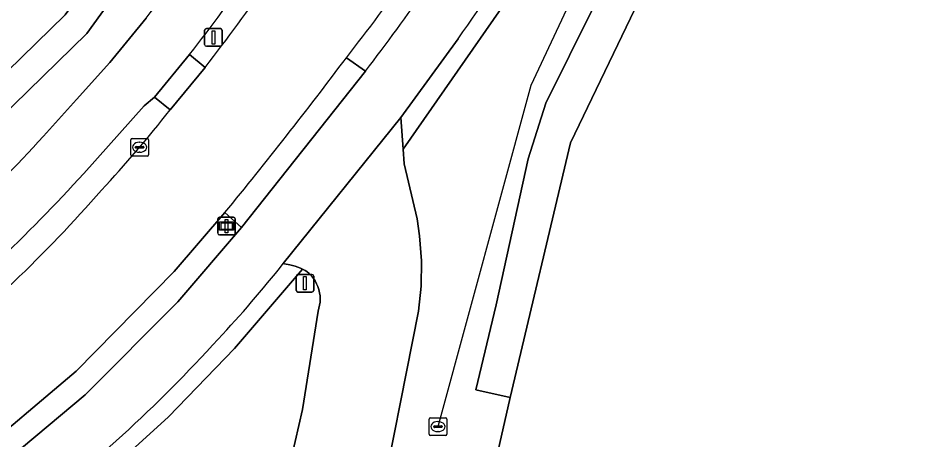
# Model space of a CAD drawing. Extents: x 162722 to 165104, y 384719 to 386284.
# Drawn here: x 164667.8 to 164718.5, y 385213.9 to 385237.6 of the extents above; entities that cross this region are included whole.
import ezdxf

# ---------------------------------------------------------------- set-up
doc = ezdxf.new("R2010")
doc.units = 0
for name, color, linetype in [('IMGEO_Bouwland', 7, 'Continuous'), ('IMGEO_Duiker', 7, 'Continuous'), ('IMGEO_Fietspad_gesloten', 7, 'Continuous'), ('IMGEO_Grasland_overig', 7, 'Continuous'), ('IMGEO_Groenvoorziening', 7, 'Continuous'), ('IMGEO_Haag', 7, 'Continuous'), ('IMGEO_Kolk', 7, 'Continuous'), ('IMGEO_Lichtmast', 7, 'Continuous'), ('IMGEO_Rijbaan_lokaal_gesloten', 7, 'Continuous'), ('IMGEO_Rioolput', 7, 'Continuous'), ('IMGEO_Verkeersbord', 7, 'Continuous'), ('IMGEO_Verkeersbordpaal', 7, 'Continuous'), ('IMGEO_Voetpad_open', 7, 'Continuous'), ('IMGEO_Waterloop', 7, 'Continuous')]:
    doc.layers.add(name, color=color, linetype=linetype)

msp = doc.modelspace()

# ---------------------------------------------------------------- linework, layer by layer
at = {"layer": 'IMGEO_Bouwland'}
msp.add_lwpolyline([(164493.502, 385273.783), (164500, 385270.094), (164506.471, 385265.959), (164534.731, 385250), (164549.889, 385241.44), (164583.345, 385222.034), (164616.981, 385202.931), (164617.689, 385202.496), (164619.486, 385201.483), (164620.33, 385201.401), (164622.065, 385202.018), (164626.942, 385204.607), (164631.813, 385206.953), (164632.145, 385207.153), (164636.69, 385210.06), (164643.775, 385214.59), (164652.179, 385220.731), (164661.426, 385229.027), (164670.433, 385237.79), (164676.015, 385245.523), (164678.452, 385250), (164678.868, 385250.765), (164691.786, 385278.437), (164699.06, 385297.865)], dxfattribs=at)
msp.add_lwpolyline([(164745.275, 385213.617), (164746.715, 385213.238), (164747.384, 385215.48), (164746.268, 385215.828), (164743.536, 385217.83), (164741.645, 385218.276), (164745.662, 385235.305), (164706.144, 385245.654), (164698.904, 385230.586), (164695.506, 385216.256), (164694.621, 385212.371), (164694.026, 385210.099), (164694.118, 385210.077), (164737.221, 385199.884), (164739.131, 385199.385), (164741.443, 385198.796)], close=True, dxfattribs=at)
at = {"layer": 'IMGEO_Duiker'}
msp.add_lwpolyline([(164700.25, 385241.468), (164696.664, 385233.823), (164691.426, 385214.599)], dxfattribs=at)
at = {"layer": 'IMGEO_Fietspad_gesloten'}
for points in [[(164674.984, 385237.617), (164672.947, 385235.109), (164671.073, 385233.036), (164669.201, 385230.961)], [(164682.718, 385223.793), (164689.342, 385232.011), (164692.565, 385236.447)], [(164671.483, 385228.873), (164674.88, 385232.675), (164675.453, 385233.172), (164677.435, 385235.566)], [(164687.342, 385234.626), (164680.359, 385225.835), (164676.779, 385221.642), (164671.547, 385216.403), (164665.868, 385211.652), (164665.08, 385211.036), (164652.654, 385202.253), (164643.169, 385196.498), (164641.135, 385195.266), (164630.196, 385188.643), (164629.938, 385188.487)]]:
    msp.add_lwpolyline(points, dxfattribs=at)
for centre, radius, start, end in [((164606.521, 385292.528), 87.763, 321.26811, 328.98702), ((164603.788, 385293.573), 93.748, 321.77497, 329.19095), ((164604.107, 385299.06), 105.26, 322.25574, 328.66554), ((164590.28, 385309.121), 125.474, 324.6061, 328.04751), ((164591.765, 385301.706), 104.887, 310.10951, 317.58558), ((164591.916, 385301.862), 107.974, 309.94999, 317.46886), ((164626.786, 385268.34), 71.504, 316.97183, 321.46412), ((164614.538, 385278.516), 87.406, 307.55259, 317.57434)]:
    msp.add_arc(centre, radius, start, end, dxfattribs=at)
at = {"layer": 'IMGEO_Grasland_overig'}
for points in [[(164692.565, 385236.447), (164689.342, 385232.011), (164689.465, 385230.243), (164698.061, 385242.555), (164699.916, 385246.279), (164701.769, 385250), (164706.334, 385259.198), (164712.897, 385271.78)], [(164677.435, 385235.566), (164678.31, 385234.837)], [(164686.27, 385235.383), (164687.342, 385234.626)], [(164683.801, 385223.482), (164683.68, 385223.54), (164683.391, 385223.648), (164683.094, 385223.729), (164682.79, 385223.784), (164682.718, 385223.793)], [(164672.293, 385211.569), (164676.246, 385215.178), (164679.974, 385219.018), (164683.801, 385223.482)]]:
    msp.add_lwpolyline(points, dxfattribs=at)
for centre, radius, start, end in [((164603.788, 385293.573), 93.748, 321.77497, 329.19095), ((164594.471, 385307.567), 116.78, 321.82097, 327.69274), ((164577.548, 385313.078), 127.572, 322.17087, 327.67576), ((164604.107, 385299.06), 105.26, 322.25574, 328.66554), ((164590.28, 385309.121), 125.474, 324.6061, 328.04751), ((164626.786, 385268.34), 71.504, 316.97183, 321.46412), ((164614.538, 385278.516), 87.406, 307.55259, 317.57434)]:
    msp.add_arc(centre, radius, start, end, dxfattribs=at)
at = {"layer": 'IMGEO_Groenvoorziening'}
for points in [[(164693.527, 385278.214), (164681.621, 385252.476), (164680.273, 385250), (164677.372, 385244.669), (164671.649, 385236.74), (164662.519, 385227.858), (164653.188, 385219.486), (164644.679, 385213.269), (164637.169, 385208.467), (164633.122, 385205.879), (164626.198, 385202.114), (164622.195, 385200.055), (164620.735, 385199.779), (164618.935, 385199.795), (164606.126, 385190.644), (164607.691, 385190.5), (164603.072, 385187.341), (164596.893, 385182.426), (164592.558, 385178.361), (164586.629, 385171.736), (164581.425, 385164.528)], [(164698.379, 385241.893), (164698.486, 385242.256), (164699.916, 385246.279), (164698.061, 385242.555), (164689.465, 385230.243), (164689.523, 385229.418), (164690.253, 385226.309), (164690.395, 385225.361), (164690.499, 385223.945), (164690.476, 385222.525), (164690.327, 385221.112), (164687.953, 385209.068), (164688.255, 385209.014), (164687.93, 385207.453), (164691.157, 385206.668), (164691.625, 385208.612), (164692.635, 385212.813), (164694.621, 385212.371), (164695.506, 385216.256), (164693.567, 385216.686), (164694.717, 385221.466), (164696.515, 385229.683)], [(164696.515, 385229.683), (164697.5, 385232.833), (164701.483, 385240.856), (164701.63, 385241.205), (164700.873, 385240.601)], [(164669.201, 385230.961), (164671.073, 385233.036), (164672.947, 385235.109), (164674.984, 385237.617)], [(164676.338, 385232.451), (164675.453, 385233.172), (164674.88, 385232.675), (164671.483, 385228.873)], [(164629.938, 385188.487), (164630.196, 385188.643), (164641.135, 385195.266), (164643.169, 385196.498), (164652.654, 385202.253), (164665.08, 385211.036), (164665.868, 385211.652), (164671.547, 385216.403), (164676.779, 385221.642), (164680.359, 385225.835), (164679.429, 385226.67), (164676.57, 385223.342), (164671.041, 385217.746), (164665.035, 385212.666), (164663.159, 385211.197), (164651.959, 385203.344), (164646.608, 385199.971), (164640.774, 385196.467), (164638.946, 385195.369), (164629.833, 385189.869), (164629.238, 385189.51)], [(164682.347, 385209.27), (164683.801, 385215.574), (164684.675, 385221.111), (164684.728, 385221.28), (164684.766, 385221.453), (164684.788, 385221.629), (164684.795, 385221.806), (164684.786, 385221.983), (164684.76, 385222.158), (164684.72, 385222.33), (164684.664, 385222.498), (164684.593, 385222.661), (164684.508, 385222.816), (164684.41, 385222.963), (164684.299, 385223.101), (164684.176, 385223.229), (164684.042, 385223.345), (164683.958, 385223.407), (164683.801, 385223.482), (164679.974, 385219.018), (164676.246, 385215.178), (164672.293, 385211.569)]]:
    msp.add_lwpolyline(points, dxfattribs=at)
msp.add_lwpolyline([(164695.506, 385216.256), (164698.904, 385230.586), (164706.144, 385245.654), (164745.662, 385235.305), (164741.645, 385218.276), (164743.536, 385217.83), (164743.831, 385219.066), (164747.743, 385235.445), (164748.068, 385236.73), (164705.089, 385248.163), (164704.619, 385248.289), (164701.63, 385241.205), (164701.483, 385240.856), (164697.5, 385232.833), (164696.515, 385229.683), (164694.717, 385221.466), (164693.567, 385216.686)], close=True, dxfattribs=at)
for centre, radius, start, end in [((164606.521, 385292.528), 87.763, 321.26811, 328.98702), ((164622.789, 385274.278), 67.948, 316.98479, 322.00677), ((164591.765, 385301.706), 104.887, 310.10951, 317.58558), ((164591.916, 385301.862), 107.974, 309.94999, 317.46886), ((164615.384, 385277.649), 75.707, 308.109, 318.94294)]:
    msp.add_arc(centre, radius, start, end, dxfattribs=at)
at = {"layer": 'IMGEO_Haag'}
msp.add_lwpolyline([(164695.506, 385216.256), (164698.904, 385230.586), (164706.144, 385245.654), (164745.662, 385235.305), (164741.645, 385218.276), (164743.536, 385217.83), (164743.831, 385219.066), (164747.743, 385235.445), (164748.068, 385236.73), (164705.089, 385248.163), (164704.619, 385248.289), (164701.63, 385241.205), (164701.483, 385240.856), (164697.5, 385232.833), (164696.515, 385229.683), (164694.717, 385221.466), (164693.567, 385216.686)], close=True, dxfattribs=at)
at = {"layer": 'IMGEO_Kolk'}
for p, q in [((164674.195, 385230.843), (164675.047, 385230.843)), ((164674.12, 385229.917), (164674.12, 385230.769)), ((164674.379, 385230.337), (164674.379, 385230.349)), ((164674.422, 385230.386), (164674.82, 385230.386)), ((164674.608, 385230.623), (164674.633, 385230.623)), ((164674.863, 385230.349), (164674.863, 385230.337)), ((164675.121, 385230.769), (164675.121, 385229.917)), ((164675.047, 385229.843), (164674.195, 385229.843)), ((164674.817, 385230.3), (164674.419, 385230.3)), ((164674.631, 385230.063), (164674.606, 385230.063))]:
    msp.add_line(p, q, dxfattribs=at)
for points in [[(164674.195, 385230.843), (164675.047, 385230.843)], [(164674.12, 385229.917), (164674.12, 385230.769)], [(164675.121, 385230.769), (164675.121, 385229.917)], [(164675.047, 385229.843), (164674.195, 385229.843)]]:
    msp.add_lwpolyline(points, dxfattribs=at)
for centre, radius, start, end in [((164674.197, 385230.767), 0.0765, 91.552, 178.448), ((164674.197, 385230.767), 0.0765, 91.552, 178.448), ((164675.045, 385230.767), 0.0765, 1.552, 88.448), ((164675.045, 385230.767), 0.0765, 1.552, 88.448), ((164674.419, 385230.346), 0.0403, 85.8775, 175.7526), ((164674.416, 385230.336), 0.0366, 178.938, 274.7102), ((164674.82, 385230.343), 0.043, 264.8664, 352.4533), ((164674.824, 385230.348), 0.0386, 1.7309, 96.639), ((164674.197, 385229.919), 0.0765, 181.552, 268.448), ((164674.197, 385229.919), 0.0765, 181.552, 268.448), ((164675.045, 385229.919), 0.0765, 271.552, 358.448), ((164675.045, 385229.919), 0.0765, 271.552, 358.448)]:
    msp.add_arc(centre, radius, start, end, dxfattribs=at)
for centre, major_axis, ratio, start_param, end_param in [((164674.607, 385230.343), (-0.387, 0.002), 0.722429, 4.712389, 7.853982), ((164674.632, 385230.343), (-0.39, 0.002), 0.717154, 1.570796, 4.712389)]:
    msp.add_ellipse(centre, major_axis=major_axis, ratio=ratio, start_param=start_param, end_param=end_param, dxfattribs=at)
at = {"layer": 'IMGEO_Lichtmast'}
for p, q in [((164679.025, 385225.508), (164679.025, 385226.308)), ((164679.025, 385226.308), (164679.025, 385225.508)), ((164679.125, 385226.408), (164679.915, 385226.408)), ((164679.915, 385226.408), (164679.125, 385226.408)), ((164680.015, 385226.308), (164680.015, 385225.508)), ((164680.015, 385225.508), (164680.015, 385226.308)), ((164679.915, 385225.408), (164679.125, 385225.408)), ((164679.125, 385225.408), (164679.915, 385225.408))]:
    msp.add_line(p, q, dxfattribs=at)
msp.add_lwpolyline([(164679.445, 385226.283), (164679.595, 385226.283), (164679.595, 385225.533), (164679.445, 385225.533), (164679.445, 385226.283)], dxfattribs=at)
for centre, start, end in [((164679.125, 385226.308), 90, 180), ((164679.125, 385226.308), 90, 180), ((164679.915, 385226.308), 0, 90), ((164679.915, 385226.308), 360, 90), ((164679.125, 385225.508), 180, 270), ((164679.125, 385225.508), 180, 270), ((164679.915, 385225.508), 270, 0), ((164679.915, 385225.508), 270, 0)]:
    msp.add_arc(centre, 0.1, start, end, dxfattribs=at)
at = {"layer": 'IMGEO_Rijbaan_lokaal_gesloten'}
for points in [[(164678.31, 385234.837), (164676.338, 385232.451)], [(164687.953, 385209.068), (164690.327, 385221.112), (164690.476, 385222.525), (164690.499, 385223.945), (164690.395, 385225.361), (164690.253, 385226.309), (164689.523, 385229.418), (164689.465, 385230.243), (164689.342, 385232.011), (164682.718, 385223.793), (164682.79, 385223.784), (164683.094, 385223.729), (164683.391, 385223.648), (164683.68, 385223.54), (164683.801, 385223.482), (164683.958, 385223.407), (164684.042, 385223.345), (164684.176, 385223.229), (164684.299, 385223.101), (164684.41, 385222.963), (164684.508, 385222.816), (164684.593, 385222.661), (164684.664, 385222.498), (164684.72, 385222.33), (164684.76, 385222.158), (164684.786, 385221.983), (164684.795, 385221.806), (164684.788, 385221.629), (164684.766, 385221.453), (164684.728, 385221.28), (164684.675, 385221.111), (164683.801, 385215.574), (164682.347, 385209.27)], [(164648.64, 385208.414), (164643.369, 385205.14), (164646.608, 385199.971), (164651.959, 385203.344), (164663.159, 385211.197), (164665.035, 385212.666), (164671.041, 385217.746), (164676.57, 385223.342), (164679.429, 385226.67)]]:
    msp.add_lwpolyline(points, dxfattribs=at)
for centre, radius, start, end in [((164594.471, 385307.567), 116.78, 321.82097, 327.69274), ((164577.548, 385313.078), 127.572, 322.17087, 327.67576), ((164492.354, 385380.594), 242.26, 320.55273, 323.1729), ((164622.789, 385274.278), 67.948, 316.98479, 322.00677), ((164615.384, 385277.649), 75.707, 308.109, 318.94294)]:
    msp.add_arc(centre, radius, start, end, dxfattribs=at)
at = {"layer": 'IMGEO_Rioolput'}
for p, q in [((164691.005, 385215.118), (164691.857, 385215.118)), ((164690.93, 385214.192), (164690.93, 385215.044)), ((164691.189, 385214.612), (164691.189, 385214.624)), ((164691.232, 385214.661), (164691.63, 385214.661)), ((164691.418, 385214.898), (164691.443, 385214.898)), ((164691.673, 385214.624), (164691.673, 385214.612)), ((164691.931, 385215.044), (164691.931, 385214.192)), ((164691.857, 385214.118), (164691.005, 385214.118)), ((164691.627, 385214.575), (164691.229, 385214.575)), ((164691.441, 385214.338), (164691.416, 385214.338))]:
    msp.add_line(p, q, dxfattribs=at)
for points in [[(164691.005, 385215.118), (164691.857, 385215.118)], [(164690.93, 385214.192), (164690.93, 385215.044)], [(164691.931, 385215.044), (164691.931, 385214.192)], [(164691.857, 385214.118), (164691.005, 385214.118)]]:
    msp.add_lwpolyline(points, dxfattribs=at)
for centre, radius, start, end in [((164691.007, 385215.042), 0.0765, 91.552, 178.448), ((164691.007, 385215.042), 0.0765, 91.552, 178.448), ((164691.855, 385215.042), 0.0765, 1.552, 88.448), ((164691.855, 385215.042), 0.0765, 1.552, 88.448), ((164691.229, 385214.621), 0.0403, 85.8775, 175.7526), ((164691.226, 385214.611), 0.0366, 178.938, 274.7102), ((164691.63, 385214.618), 0.043, 264.8664, 352.4533), ((164691.634, 385214.623), 0.0386, 1.7309, 96.639), ((164691.007, 385214.194), 0.0765, 181.552, 268.448), ((164691.007, 385214.194), 0.0765, 181.552, 268.448), ((164691.855, 385214.194), 0.0765, 271.552, 358.448), ((164691.855, 385214.194), 0.0765, 271.552, 358.448)]:
    msp.add_arc(centre, radius, start, end, dxfattribs=at)
for centre, major_axis, ratio, start_param, end_param in [((164691.417, 385214.618), (-0.387, 0.002), 0.722429, 4.712389, 7.853982), ((164691.442, 385214.618), (-0.39, 0.002), 0.717154, 1.570796, 4.712389)]:
    msp.add_ellipse(centre, major_axis=major_axis, ratio=ratio, start_param=start_param, end_param=end_param, dxfattribs=at)
at = {"layer": 'IMGEO_Verkeersbord'}
for p, q in [((164679.025, 385225.508), (164679.025, 385226.308)), ((164679.025, 385226.308), (164679.025, 385225.508)), ((164679.125, 385226.408), (164679.915, 385226.408)), ((164679.915, 385226.408), (164679.125, 385226.408)), ((164680.015, 385226.308), (164680.015, 385225.508)), ((164680.015, 385225.508), (164680.015, 385226.308)), ((164679.915, 385225.408), (164679.125, 385225.408)), ((164679.125, 385225.408), (164679.915, 385225.408))]:
    msp.add_line(p, q, dxfattribs=at)
for points in [[(164679.126, 385226.14), (164679.914, 385226.14), (164679.914, 385225.676), (164679.126, 385225.676), (164679.126, 385226.14)], [(164679.191, 385226.075), (164679.191, 385225.741), (164679.849, 385225.741), (164679.849, 385226.075), (164679.191, 385226.075)]]:
    msp.add_lwpolyline(points, dxfattribs=at)
for centre, start, end in [((164679.125, 385226.308), 90, 180), ((164679.125, 385226.308), 90, 180), ((164679.915, 385226.308), 0, 90), ((164679.915, 385226.308), 360, 90), ((164679.125, 385225.508), 180, 270), ((164679.125, 385225.508), 180, 270), ((164679.915, 385225.508), 270, 0), ((164679.915, 385225.508), 270, 0)]:
    msp.add_arc(centre, 0.1, start, end, dxfattribs=at)
at = {"layer": 'IMGEO_Verkeersbordpaal'}
for p, q in [((164678.283, 385236.127), (164678.283, 385236.927)), ((164678.283, 385236.927), (164678.283, 385236.127)), ((164678.383, 385237.027), (164679.173, 385237.027)), ((164679.173, 385237.027), (164678.383, 385237.027)), ((164679.273, 385236.927), (164679.273, 385236.127)), ((164679.273, 385236.127), (164679.273, 385236.927)), ((164679.173, 385236.027), (164678.383, 385236.027)), ((164678.383, 385236.027), (164679.173, 385236.027)), ((164683.442, 385222.287), (164683.442, 385223.087)), ((164683.442, 385223.087), (164683.442, 385222.287)), ((164683.542, 385223.187), (164684.332, 385223.187)), ((164684.332, 385223.187), (164683.542, 385223.187)), ((164684.432, 385223.087), (164684.432, 385222.287)), ((164684.432, 385222.287), (164684.432, 385223.087)), ((164684.332, 385222.187), (164683.542, 385222.187)), ((164683.542, 385222.187), (164684.332, 385222.187))]:
    msp.add_line(p, q, dxfattribs=at)
for points in [[(164678.703, 385236.902), (164678.853, 385236.902), (164678.853, 385236.152), (164678.703, 385236.152), (164678.703, 385236.902)], [(164683.862, 385223.062), (164684.012, 385223.062), (164684.012, 385222.312), (164683.862, 385222.312), (164683.862, 385223.062)]]:
    msp.add_lwpolyline(points, dxfattribs=at)
for centre, start, end in [((164678.383, 385236.927), 90, 180), ((164678.383, 385236.927), 90, 180), ((164679.173, 385236.927), 0, 90), ((164679.173, 385236.927), 360, 90), ((164678.383, 385236.127), 180, 270), ((164678.383, 385236.127), 180, 270), ((164679.173, 385236.127), 270, 0), ((164679.173, 385236.127), 270, 0), ((164683.542, 385223.087), 90, 180), ((164683.542, 385223.087), 90, 180), ((164684.332, 385223.087), 0, 90), ((164684.332, 385223.087), 360, 90), ((164683.542, 385222.287), 180, 270), ((164683.542, 385222.287), 180, 270), ((164684.332, 385222.287), 270, 0), ((164684.332, 385222.287), 270, 0)]:
    msp.add_arc(centre, 0.1, start, end, dxfattribs=at)
at = {"layer": 'IMGEO_Voetpad_open'}
msp.add_lwpolyline([(164675.453, 385233.172), (164676.338, 385232.451), (164678.31, 385234.837), (164677.435, 385235.566)], close=True, dxfattribs=at)
msp.add_lwpolyline([(164679.429, 385226.67), (164680.359, 385225.835), (164687.342, 385234.626), (164686.27, 385235.383)], dxfattribs=at)
msp.add_arc((164492.354, 385380.594), 242.26, 320.55273, 323.1729, dxfattribs=at)
at = {"layer": 'IMGEO_Waterloop'}
for points in [[(164691.786, 385278.437), (164678.868, 385250.765), (164678.452, 385250), (164676.015, 385245.523), (164670.433, 385237.79), (164661.426, 385229.027), (164652.179, 385220.731), (164643.775, 385214.59), (164636.69, 385210.06), (164632.145, 385207.153), (164631.813, 385206.953), (164626.942, 385204.607), (164622.065, 385202.018), (164620.33, 385201.401), (164619.486, 385201.483), (164617.689, 385202.496), (164616.981, 385202.931), (164583.345, 385222.034), (164549.889, 385241.44)], [(164582.548, 385220.745), (164613.935, 385202.816), (164617.313, 385200.379), (164618.935, 385199.795), (164620.735, 385199.779), (164622.195, 385200.055), (164626.198, 385202.114), (164633.122, 385205.879), (164637.169, 385208.467), (164644.679, 385213.269), (164653.188, 385219.486), (164662.519, 385227.858), (164671.649, 385236.74), (164677.372, 385244.669), (164680.273, 385250), (164681.621, 385252.476), (164693.527, 385278.214)]]:
    msp.add_lwpolyline(points, dxfattribs=at)

doc.saveas('drawing.dxf')
